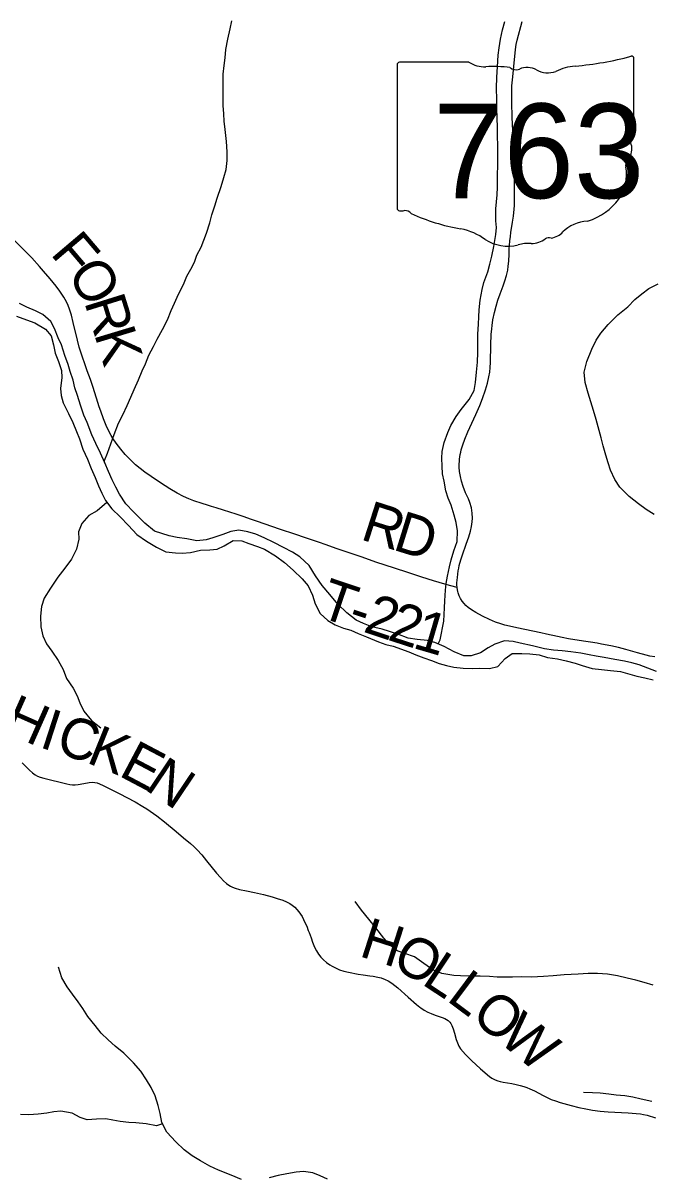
# Model space of a CAD drawing. Extents: x 1451455 to 1749751, y 218250 to 574981.
# Drawn here: x 1615939 to 1620554, y 285699 to 294178 of the extents above; entities that cross this region are included whole.
import ezdxf

# ---------------------------------------------------------------- set-up
doc = ezdxf.new("R2010")
doc.units = 0
for name, color, linetype in [('GM_X_County_Road', 7, 'Continuous'), ('GM_X_County_Road_Text', 7, 'Continuous'), ('GM_X_Minor_River', 7, 'Continuous'), ('GM_X_State_Location', 7, 'Continuous'), ('GM_X_State_Route', 7, 'Continuous'), ('GM_X_State_Shield', 7, 'Continuous'), ('GM_X_Township_Road', 7, 'Continuous'), ('GM_X_Township_Road_Text', 7, 'Continuous')]:
    doc.layers.add(name, color=color, linetype=linetype)

msp = doc.modelspace()

# ---------------------------------------------------------------- linework, layer by layer
at = {"layer": 'GM_X_County_Road'}
for points in [[(1615934, 288735.9), (1615986.9, 288682.1), (1616009, 288662.5), (1616027.5, 288649), (1616044.7, 288639.4), (1616066, 288630.9), (1616091.2, 288623.6), (1616260.1, 288582.5), (1616282.5, 288577.8), (1616302, 288575.7), (1616321.6, 288576.1), (1616344.4, 288578.3), (1616386.5, 288585.7), (1616425, 288592.2), (1616451.5, 288594), (1616467.6, 288593.1), (1616484.1, 288589.2), (1616502.1, 288582.4), (1616529.2, 288570.6), (1616646.1, 288510.8), (1616762.1, 288449.5), (1616819, 288417), (1616849.7, 288398), (1616874, 288381.4), (1616921.4, 288346.4), (1616977.9, 288301.9), (1617064.3, 288231.9), (1617119.6, 288186.2), (1617169.2, 288143.6), (1617193.3, 288121.4), (1617218.8, 288096), (1617252.1, 288059.8), (1617288, 288017.1), (1617361.5, 287924.8), (1617389.3, 287892.6), (1617412.1, 287869.2), (1617434.2, 287849.6), (1617452.4, 287836.3), (1617463.3, 287829.9), (1617477.9, 287822.8), (1617499.4, 287814.7), (1617531, 287806.2), (1617582.3, 287795.2), (1617639.9, 287782.7), (1617707, 287767.5), (1617770.3, 287750.5), (1617807.9, 287739.4), (1617848.4, 287725.8), (1617875.6, 287714.3), (1617898.8, 287702.2), (1617917.9, 287689.5), (1617935.5, 287674.7), (1617951.5, 287658.3), (1617966, 287640.7), (1617977.9, 287625.1), (1617989.7, 287605.6), (1618000.8, 287585.5), (1618013.2, 287558.8), (1618023.7, 287534.8), (1618035.5, 287504.2), (1618041.4, 287488.9), (1618055.7, 287448.8), (1618066.9, 287417.9), (1618082.2, 287381.7), (1618095.5, 287355.4), (1618110.9, 287330.2), (1618128.6, 287306.6), (1618146.4, 287287.3), (1618168.5, 287267.9), (1618193.3, 287250.5), (1618210.2, 287240.9), (1618230.1, 287231.3), (1618266.2, 287215.7), (1618297.2, 287205.3), (1618332.2, 287196.7), (1618403, 287183.1), (1618438.6, 287177.1), (1618487.3, 287170.2), (1618513.6, 287167.1), (1618546.1, 287161.5), (1618570.9, 287155.2), (1618601.3, 287143.2), (1618621.6, 287132.5), (1618649.5, 287115.4), (1618670.8, 287100), (1618693.7, 287081.4), (1618769.1, 287013.2), (1618831, 286959.4), (1618854.7, 286940.9)], [(1618854.7, 286940.9), (1618862.1, 286935.2), (1618886.7, 286918.9), (1618915.3, 286902.9), (1618939.3, 286892.3), (1618966.9, 286882), (1619020.1, 286864.3), (1619038.1, 286856.4), (1619052.3, 286848.9), (1619062.6, 286842.5), (1619070.9, 286835.1), (1619076.7, 286829.1), (1619082.2, 286821), (1619090.1, 286805.1), (1619099.8, 286780.7), (1619109, 286749), (1619122.5, 286701.6), (1619131.6, 286677.1), (1619142.8, 286653.4), (1619154.9, 286633.9), (1619191.3, 286591.8), (1619235.8, 286548.2), (1619302.2, 286485.4), (1619367.4, 286430.5), (1619385.1, 286417), (1619408.1, 286405.4), (1619428.5, 286397.6), (1619446.7, 286392.4), (1619468, 286388.5), (1619498.8, 286383.7), (1619530.8, 286378.4), (1619563.9, 286372), (1619593.9, 286364.2), (1619619.9, 286356.5), (1619641.6, 286349.1), (1619662.8, 286340.4), (1619698.3, 286323.6), (1619762.1, 286289.8), (1619821.2, 286261.6), (1619851.8, 286250), (1619886.2, 286239.5), (1619968.2, 286217.2), (1620024.8, 286202.6), (1620075.9, 286191.5), (1620124.3, 286183.2), (1620179.6, 286176.1), (1620238.4, 286171), (1620385.6, 286163), (1620444.5, 286158.4), (1620477, 286154.3), (1620499.5, 286150.2), (1620525.1, 286144.5), (1620588.2, 286126.4)]]:
    msp.add_lwpolyline(points, dxfattribs=at)
at = {"layer": 'GM_X_Minor_River'}
for points in [[(1616538.6, 290945.4), (1616537.8, 290961.1), (1616560.4, 291015), (1616608, 291152.6), (1616641, 291234.4), (1616673.7, 291296.1), (1616704.5, 291365.8), (1616731.2, 291425.6), (1616755.9, 291483.4), (1616786.7, 291553.2), (1616815.5, 291621), (1616838.1, 291672.8), (1616864.9, 291736.6), (1616897.6, 291798.3), (1616924.2, 291852.1), (1616965, 291923.7), (1617001.9, 291995.4), (1617026.7, 292063.2), (1617051.3, 292119), (1617082.1, 292184.8), (1617118.9, 292254.4), (1617143.6, 292316.2), (1617172.2, 292368), (1617198.9, 292419.8), (1617215.5, 292471.6), (1617248.1, 292529.4), (1617268.7, 292581.2), (1617287.3, 292633), (1617312.2, 292708.9), (1617326.9, 292768.8), (1617347.7, 292834.6), (1617366.3, 292890.5), (1617395.3, 292976.3), (1617416.1, 293042.1), (1617432.8, 293100), (1617439.5, 293168), (1617440.3, 293232.1), (1617435.1, 293308.2), (1617424.1, 293394.4), (1617416.8, 293456.6), (1617415.4, 293510.6), (1617410.1, 293572.8), (1617408.8, 293630.8), (1617409.4, 293684.9), (1617410.1, 293745), (1617410.7, 293803), (1617417.5, 293867), (1617424.1, 293923), (1617430.8, 293983), (1617443.7, 294060.9), (1617462.6, 294134.8), (1617473.3, 294194.7)], [(1618991.2, 289611.1), (1619005, 289642.4), (1619030.6, 289778.3), (1619033.1, 289828.3), (1619037.7, 289878.3), (1619040.2, 289928.4), (1619045.1, 290006.4), (1619047.7, 290056.5), (1619058.3, 290110.4), (1619073.1, 290178.4), (1619085.7, 290230.3), (1619106.4, 290296.2), (1619129.2, 290366), (1619132.1, 290444.1), (1619122.8, 290504.3), (1619107.4, 290558.5), (1619086.2, 290632.8), (1619062.8, 290683.2), (1619047.4, 290737.4), (1619034.2, 290807.6), (1619022.8, 290861.8), (1619019.4, 290919.9), (1619018.1, 290978), (1619020.6, 291028.1), (1619033.4, 291094), (1619060.2, 291165.8), (1619082.8, 291217.6), (1619121.6, 291283.3), (1619158.2, 291335), (1619219.1, 291410.4), (1619255.9, 291476.1), (1619264.6, 291534), (1619271.4, 291610), (1619278.3, 291684.1), (1619281.1, 291754.1), (1619282.6, 291890.3), (1619285.4, 291962.3), (1619288.1, 292018.4), (1619290.6, 292068.4), (1619299.4, 292140.4), (1619312.3, 292218.4), (1619324.9, 292270.3), (1619355.8, 292348), (1619370.5, 292403.9), (1619385.2, 292463.8), (1619400, 292533.8), (1619415, 292623.7), (1619419.6, 292673.7), (1619414.2, 292723.8), (1619413.1, 292812), (1619424.3, 292915.9), (1619427, 292972), (1619429.8, 293220.2), (1619428.5, 293282.3), (1619427.2, 293342.4), (1619425.9, 293408.5), (1619424.8, 293484.6), (1619421.5, 293546.7), (1619422.3, 293616.7), (1619419.2, 293698.9), (1619420.2, 293780.9), (1619425, 293855), (1619432, 293941), (1619438.6, 293997), (1619449.4, 294060.9), (1619462.2, 294128.8), (1619478.9, 294190.7)], [(1620576.7, 290564.4), (1620519.1, 290601.1), (1620461.5, 290641.8), (1620394, 290696.6), (1620324.7, 290763.4), (1620289.4, 290821.9), (1620256.1, 290890.3), (1620238.7, 290944.6), (1620221.3, 291000.9), (1620202.1, 291069.2), (1620188.7, 291127.4), (1620173.3, 291181.6), (1620152.2, 291262), (1620131, 291328.3), (1620092.4, 291456.9), (1620071.2, 291535.2), (1620064.1, 291609.4), (1620083, 291689.2), (1620120, 291779), (1620150.8, 291846.7), (1620185.4, 291898.4), (1620240.2, 291961.9), (1620311.1, 292031.2), (1620383.8, 292090.4), (1620436.4, 292143.9), (1620487, 292185.4), (1620539.4, 292224.9), (1620605.9, 292260.2)], [(1620593.7, 289408.7), (1620531.9, 289433.4), (1620468.1, 289458.1), (1620412.2, 289472.8), (1620358.3, 289485.3), (1620288.4, 289498.1), (1620210.5, 289513), (1620150.6, 289521.7), (1620098.7, 289532.3), (1620038.7, 289542.9), (1619964.8, 289553.8), (1619900.8, 289560.5), (1619836.8, 289565.2), (1619770.9, 289575.9), (1619683, 289596.9), (1619593.2, 289617.9), (1619541.3, 289628.5), (1619477.3, 289635.2), (1619407, 289609.9), (1619356.6, 289582.5), (1619302.2, 289547), (1619231.8, 289523.7), (1619179.8, 289524.3), (1619108.1, 289553.1), (1619034.5, 289592), (1618964.7, 289622.8), (1618912.9, 289637.4), (1618834.9, 289644.2), (1618768.9, 289653), (1618693.2, 289683.8), (1618633.4, 289702.5), (1618579.5, 289719.1), (1618501.7, 289738), (1618441.9, 289762.7), (1618388.1, 289787.3), (1618318.7, 289840.2), (1618253.3, 289903), (1618194.1, 289975.7), (1618136.8, 290042.4), (1618089.5, 290113), (1618042.3, 290187.6), (1617973, 290252.5), (1617919.4, 290287.1), (1617853.7, 290319.9), (1617782.1, 290358.7), (1617712.4, 290391.5), (1617650.6, 290418.2), (1617590.8, 290436.9), (1617524.8, 290447.7), (1617466.7, 290438.3), (1617408.4, 290416.9), (1617334.1, 290391.7), (1617283.9, 290378.2), (1617217.7, 290370.9), (1617143.8, 290383.7), (1617071.9, 290394.5), (1617014, 290407.2), (1616958.1, 290423.8), (1616906.3, 290440.4), (1616834.9, 290499.3), (1616751.7, 290582.3), (1616694.4, 290643), (1616649.1, 290713.6), (1616621.7, 290764), (1616594.3, 290818.3), (1616566.9, 290878.7), (1616539.6, 290943.1), (1616508.4, 291013.5), (1616473.2, 291086), (1616445.9, 291148.4), (1616410.9, 291240.9), (1616385.5, 291295.2), (1616362.3, 291367.6), (1616339, 291437.9), (1616319.7, 291494.2), (1616308.3, 291552.4), (1616285, 291614.7), (1616271.6, 291667), (1616246.3, 291733.3), (1616221.2, 291811.7), (1616197.7, 291864), (1616170.5, 291932.4), (1616143, 291982.8), (1616085.6, 292035.5), (1616029.8, 292062.1), (1615966.1, 292088.8), (1615914.4, 292115.4)], [(1615891.3, 292021.6), (1615965, 291994.7), (1616026.8, 291974), (1616104.4, 291927.1), (1616145.8, 291876.6), (1616163.1, 291810.3), (1616174.4, 291750.1), (1616199.8, 291689.8), (1616221, 291623.5), (1616224.5, 291571.3), (1616215.5, 291491.3), (1616219, 291439.2), (1616234.4, 291385), (1616273.5, 291306.5), (1616304.8, 291240), (1616332, 291173.6), (1616353.5, 291121.3), (1616378.6, 291045), (1616411.8, 290970.5), (1616441.1, 290902.1), (1616470.3, 290835.7), (1616493.7, 290773.4), (1616517.1, 290721), (1616544.5, 290666.7), (1616591.8, 290604.1), (1616653.3, 290547.3), (1616714.6, 290482.6), (1616775.9, 290415.8), (1616845.4, 290367), (1616919, 290324.1), (1616988.6, 290289.3), (1617058.6, 290280.5), (1617108.6, 290280), (1617170.7, 290285.3), (1617243, 290300.5), (1617311, 290303.8), (1617365.2, 290309.2), (1617417.5, 290332.7), (1617484, 290372), (1617548, 290369.3), (1617599.8, 290350.7), (1617661.6, 290328), (1617713.4, 290309.4), (1617795, 290260.5), (1617860.5, 290211.7), (1617923.9, 290154.9), (1617991.2, 290090.1), (1618034.7, 290039.5), (1618065.9, 289971.1), (1618085.2, 289906.8), (1618122.4, 289836.3), (1618179.9, 289783.6), (1618233.6, 289751), (1618293.4, 289728.3), (1618347.2, 289711.7), (1618403, 289689), (1618462.8, 289664.3), (1618550.4, 289627.3), (1618604.3, 289606.7), (1618658.2, 289594.1), (1618773.8, 289552.8), (1618825.6, 289532.2), (1618885.4, 289509.5), (1618941.2, 289488.9), (1618997, 289468.2), (1619050.9, 289453.6), (1619104.8, 289441), (1619172.8, 289434.3), (1619238.8, 289431.5), (1619294.9, 289432.9), (1619366.9, 289432.1), (1619429.1, 289445.5), (1619481.8, 289505), (1619534.3, 289540.5), (1619604.4, 289541.7), (1619664.4, 289539), (1619732.3, 289530.3), (1619794.2, 289511.6), (1619866.1, 289500.8), (1619930, 289488), (1619995.9, 289469.3), (1620047.7, 289452.7), (1620121.6, 289431.9), (1620189.5, 289423.1), (1620255.5, 289416.4), (1620329.4, 289407.6), (1620381.3, 289395), (1620449.2, 289374.2), (1620509.1, 289361.5), (1620569, 289346.8)], [(1616555.4, 290652.2), (1616483.6, 290591.2), (1616423.2, 290555.8), (1616372.5, 290498.3), (1616347.7, 290436.5), (1616349.1, 290382.4), (1616332.3, 290308.5), (1616295.4, 290234.8), (1616246.7, 290169.2), (1616193.9, 290101.7), (1616140.9, 290022.2), (1616094, 289948.6), (1616075.3, 289886.7), (1616068.5, 289816.7), (1616069.6, 289736.6), (1616084.9, 289672.3), (1616112.3, 289611.9), (1616151.7, 289557.4), (1616197, 289490.8), (1616234.3, 289424.3), (1616257.5, 289358), (1616308.8, 289287.3), (1616336.2, 289231), (1616355.6, 289178.7), (1616386.9, 289116.2), (1616442.2, 289049.5), (1616511.7, 288994.7)], [(1620569.7, 287101.7), (1620503.9, 287122.4), (1620444, 287139.1), (1620380.1, 287153.8), (1620308.3, 287170.6), (1620234.4, 287183.5), (1620160.3, 287188.3), (1620092.3, 287187), (1620020.2, 287183.8), (1619916, 287178.9), (1619835.9, 287169.8), (1619763.8, 287164.6), (1619675.6, 287161.5), (1619601.6, 287162.3), (1619535.5, 287161.1), (1619485.5, 287159.6), (1619423.4, 287160.3), (1619367.4, 287164.9), (1619299.4, 287167.7), (1619225.4, 287168.5), (1619155.3, 287171.2), (1619105.3, 287173.8), (1619017.4, 287186.8), (1618951.6, 287213.5), (1618884.1, 287260.3), (1618816.6, 287311.1), (1618744.8, 287334), (1618689, 287354.6), (1618635.4, 287397.2), (1618592, 287447.8), (1618532.8, 287522.5), (1618481.5, 287587.2), (1618426.2, 287653.9), (1618380.8, 287716.5)], [(1617545.2, 285672.6), (1617469.5, 285703.5), (1617375.8, 285740.5), (1617312.1, 285771.3), (1617244.5, 285810), (1617182.8, 285846.8), (1617123.3, 285889.5), (1617061.9, 285948.3), (1616996.7, 286021.1), (1616959.4, 286091.6), (1616948.2, 286157.8), (1616932.8, 286216), (1616909.6, 286288.4), (1616880.2, 286348.8), (1616846.8, 286405.3), (1616805.5, 286469.8), (1616750.2, 286530.5), (1616678.9, 286601.4), (1616617.4, 286652.1), (1616563.9, 286698.8), (1616514.4, 286749.4), (1616469, 286804), (1616415.7, 286870.7), (1616378.3, 286929.1), (1616344.9, 286979.6), (1616303.5, 287036.1), (1616264.1, 287090.6), (1616224.8, 287155.1), (1616199.6, 287233.5)], [(1620560.1, 286246.6), (1620482.2, 286263.4), (1620420.3, 286278.1), (1620362.4, 286286.8), (1620298.4, 286293.5), (1620244.4, 286300.1), (1620180.5, 286306.8), (1620124.4, 286309.4), (1620058.4, 286312.1)], [(1616964.2, 286082.6), (1616921.1, 286066), (1616843.2, 286082.8), (1616769.2, 286089.6), (1616717.2, 286092.2), (1616653.3, 286098.9), (1616599.3, 286109.5), (1616547.4, 286118.1), (1616479.3, 286116.8), (1616411.2, 286111.6), (1616359.3, 286128.2), (1616299.7, 286160.9), (1616217.8, 286175.8), (1616165.7, 286170.3), (1616113.5, 286160.9), (1616051.4, 286153.6), (1615981.3, 286148.3), (1615921.2, 286151)], [(1618175.7, 285675.7), (1618124, 285700.3), (1618070.2, 285720.9), (1618000.2, 285731.7), (1617946.1, 285726.3), (1617877.9, 285715), (1617813.7, 285701.7), (1617747.5, 285684.4)]]:
    msp.add_lwpolyline(points, dxfattribs=at)
at = {"layer": 'GM_X_State_Route'}
msp.add_lwpolyline([(1620582.1, 289515.8), (1620546, 289521.7), (1620518.2, 289528.7), (1620455.3, 289546.3), (1620369.7, 289569.8), (1620315.9, 289584.5), (1620258.1, 289597.3), (1620190.4, 289610.8), (1620158, 289616.1), (1620109.5, 289623.9), (1620057.7, 289632.3), (1619947.7, 289650.3), (1619902.6, 289658.6), (1619867.3, 289665.5), (1619787.4, 289683.6), (1619745.8, 289692.9), (1619684.9, 289706.1), (1619569.1, 289729.8), (1619514.7, 289741.5), (1619480, 289750.4), (1619451.8, 289758.5), (1619411.9, 289772.4), (1619366.9, 289791.5), (1619317, 289815.9), (1619268, 289842.2), (1619234.7, 289862.4), (1619211.2, 289879.6), (1619194.4, 289894.5), (1619181.2, 289908.5), (1619167.3, 289926.2), (1619155.3, 289945.1), (1619145.2, 289965.2), (1619137.5, 289986.4), (1619134.2, 289997.5), (1619131.4, 290009.4), (1619128.6, 290027.7), (1619127.4, 290045.7), (1619128, 290060.6), (1619131.1, 290099.6), (1619137.4, 290148.1), (1619141.3, 290168.3), (1619145.4, 290189.6), (1619156.1, 290230.5), (1619168.2, 290267.7), (1619196.6, 290344.5), (1619216.2, 290400.4), (1619227.9, 290441.7), (1619234.8, 290474.1), (1619239.8, 290510.2), (1619241.5, 290536.6), (1619240.4, 290573.2), (1619238, 290592.5), (1619234.3, 290612.7), (1619223.4, 290650.8), (1619212.3, 290678.3), (1619192.1, 290723.3), (1619174.1, 290768.6), (1619161.5, 290808.9), (1619153.5, 290843.7), (1619148.1, 290878.9), (1619145.5, 290911.2), (1619145.3, 290937.1), (1619145.8, 290952.8), (1619147.1, 290969.4), (1619149.7, 290988.9), (1619152.1, 291004.8), (1619155.5, 291022.4), (1619159.8, 291039.6), (1619170.8, 291077.1), (1619185.4, 291116.9), (1619208.2, 291171), (1619267.6, 291299), (1619296.1, 291365.5), (1619316.2, 291417.7), (1619337.4, 291480), (1619352.2, 291530.6), (1619362.9, 291575.5), (1619369.3, 291611.3), (1619373.3, 291644.1), (1619375.6, 291680.4), (1619378.3, 291811.7), (1619380.8, 291886.4), (1619383.6, 291930.4), (1619386.4, 291953.5), (1619392.7, 291995.1), (1619403.7, 292049.3), (1619415.5, 292096.8), (1619428.7, 292140.1), (1619444.9, 292185.9), (1619467.8, 292246.4), (1619480.8, 292283.3), (1619491.6, 292321.5), (1619501.2, 292360.2), (1619505.6, 292389.7), (1619508.5, 292425.9), (1619510.9, 292478.2), (1619513, 292517.2), (1619514.8, 292543.2), (1619517.1, 292575.7), (1619520.8, 292608), (1619524.7, 292637.1), (1619537.5, 292714.8), (1619543.8, 292757.2), (1619548.7, 292809.6), (1619550.3, 292836), (1619550.9, 292898.4), (1619550.6, 292973.9), (1619550.2, 293059), (1619550.3, 293163.9), (1619548.7, 293236.1), (1619539.9, 293386.7), (1619535, 293484.8), (1619531.9, 293593), (1619530.9, 293671.5), (1619532.4, 293717.2), (1619537.8, 293782.4), (1619545.1, 293857.5), (1619557.7, 293984.5), (1619563.8, 294019.8), (1619570.9, 294051.6), (1619608.1, 294190.8)], dxfattribs=at)
at = {"layer": 'GM_X_State_Shield'}
for p, q in [((1620429.2, 293363.8), (1620429.2, 293916.6)), ((1618689, 293872.2), (1618689, 292815.6)), ((1619215.8, 293890.4), (1618706.2, 293890.4)), ((1620429.1, 293364), (1620429.2, 293363.8))]:
    msp.add_line(p, q, dxfattribs=at)
for centre, major_axis, start_param, end_param in [((1619809.4, 295330.9), (1845.5, 0), 4.814394, 5.042369), ((1620409.9, 293918.8), (19.4, 0), 6.141152, 7.989035), ((1618709, 293874.4), (20.2, 0), 1.712693, 3.28349), ((1619337.2, 294013), (195.5, 0), 4.042523, 4.731795), ((1619402, 293297.2), (702, 0), 1.404758, 1.657858), ((1619561.4, 293879.9), (56.4, 0), 3.836095, 5.185415), ((1619644.2, 293757.8), (117.3, 0), 0.950623, 2.079405), ((1619795.6, 293925.3), (141.1, 0), 4.081561, 5.145723), ((1620044.8, 293567.6), (371.3, 0), 1.699011, 2.107814), ((1620424.8, 293323.2), (30, 0), 1.883978, 3.671073), ((1620234, 293253.4), (180, 0), 5.934695, 6.695948), ((1620408.6, 293361.7), (20.7, 0), 5.05454, 6.418171), ((1620498.7, 293132.5), (130.9, 0), 2.387724, 3.262537), ((1619912.7, 293062.2), (461.6, 0), 5.101752, 6.440018), ((1618709.2, 292813.2), (20.3, 0), 3.00124, 4.508301), ((1618712.2, 292921.3), (155.2, 0), 4.665946, 4.897461), ((1618744, 292754.6), (56, 0), 0.519207, 1.627899), ((1619450.6, 293703.9), (1332.7, 0), 4.195997, 4.488961), ((1620107.4, 292518.9), (252.8, 0), 1.647645, 2.488434), ((1619053.3, 292340.9), (417, 0), 0.823519, 1.323587), ((1619787.1, 292713.1), (149.1, 0), 4.937069, 5.64225), ((1619504.3, 292749.4), (264.6, 0), 4.026481, 4.996735), ((1619657.1, 292384), (217.4, 0), 1.495662, 1.94098), ((1619676.5, 292670.2), (141, 0), 4.691044, 5.507374), ((1619804, 292567.9), (39.7, 0), 1.147584, 2.315152)]:
    msp.add_ellipse(centre, major_axis=major_axis, ratio=0.8, start_param=start_param, end_param=end_param, dxfattribs=at)
at = {"layer": 'GM_X_Township_Road'}
msp.add_lwpolyline([(1619128.6, 290027.7), (1619083.2, 290038.8), (1619038.4, 290050.5), (1618957, 290075.8), (1618869.4, 290103.2), (1618766.3, 290136.2), (1618669.7, 290167.9), (1618533, 290214.2), (1618430.6, 290249.2), (1618322.1, 290286.8), (1618241.5, 290314.7), (1618167.1, 290340.2), (1618111.2, 290359.2), (1618074, 290372), (1618014.8, 290391.4), (1617937.2, 290417.7), (1617831.8, 290454.1), (1617655, 290514.7), (1617611.6, 290529.8), (1617565.3, 290546.2), (1617506.2, 290565.9), (1617412.6, 290595.3), (1617359.6, 290612.3), (1617325.2, 290623.2), (1617293.9, 290633), (1617256.2, 290644.1), (1617193.9, 290664.1), (1617157.2, 290677.9), (1617118.4, 290695.6), (1617072.4, 290720.7), (1617018.6, 290752.2), (1616949.6, 290796.6), (1616881.5, 290842.4), (1616835.5, 290873.9), (1616798.8, 290901.5), (1616766, 290928.7), (1616730.5, 290962.7), (1616689.9, 291005.6), (1616658, 291043.1), (1616623.8, 291087.2), (1616601.6, 291119.6), (1616586.3, 291144.8), (1616569.2, 291176.6), (1616549.9, 291218.2), (1616530.4, 291266.9), (1616511.2, 291322.6), (1616499.7, 291356.7), (1616479.9, 291419.2), (1616451.1, 291506.2), (1616434.1, 291555.8), (1616411.3, 291620.8), (1616395.8, 291664), (1616372.9, 291728.9), (1616352.4, 291794.6), (1616339.1, 291845.4), (1616308.8, 291976.4), (1616294.9, 292030.3), (1616281.2, 292074.2), (1616270.5, 292101.6), (1616257.8, 292128.3), (1616238.3, 292162.4), (1616209.5, 292206.2), (1616182.3, 292243.1), (1616139.1, 292296.6), (1616090.1, 292353.8), (1616059.8, 292388.3), (1616002.8, 292451.7), (1615952.8, 292503.8), (1615857.4, 292598.6)], dxfattribs=at)

# ---------------------------------------------------------------- texts
at = {"layer": 'GM_X_County_Road_Text'}
for s, rotation, p in [('H', 336.09378, (1615777, 288973.6)), ('I', 342.07713, (1616050.3, 288854.4)), ('C', 341.90323, (1616167.3, 288816.6)), ('K', 338.00277, (1616396.4, 288741.9)), ('E', 332.12769, (1616633.8, 288646.4)), ('N', 326.03968, (1616824.9, 288545.9)), ('H', 342.18768, (1618400.6, 287318.1)), ('O', 330.00368, (1618636.5, 287244.2)), ('L', 326.42583, (1618861, 287114.8)), ('L', 323.20382, (1619044.3, 286993.3)), ('O', 320.36933, (1619220.9, 286861.3)), ('W', 320.36624, (1619424.2, 286692.9))]:
    msp.add_text(s, height=300, rotation=rotation, dxfattribs=at).set_placement(p)
at = {"layer": 'GM_X_State_Location'}
for s in ['s', 'r']:
    msp.add_text(s, height=1, dxfattribs=at).set_placement((1619539.6, 293273.6))
msp.add_text('763', height=1, rotation=0.00001, dxfattribs=at).set_placement((1619186.6, 293200.9))
at = {"layer": 'GM_X_State_Shield'}
msp.add_text('763', height=696.1, dxfattribs=at).set_placement((1618952.7, 292890.1))
at = {"layer": 'GM_X_Township_Road_Text'}
for s, rotation, p in [('F', 310.34671, (1616134.1, 292480.4)), ('O', 301.31612, (1616257.8, 292336.3)), ('R', 287.29815, (1616387.1, 292128.4)), ('K', 286.83812, (1616460.1, 291893.7)), ('R', 342.18218, (1618410.2, 290383.7)), ('D', 342.76868, (1618648, 290307.3)), ('T', 341.37193, (1618100.6, 289815.2)), ('2', 341.54991, (1618431, 289703.9)), ('-', 341.4105, (1618313.5, 289743.4)), ('2', 342.09742, (1618609.3, 289644.4)), ('1', 343.69658, (1618793.9, 289584.9))]:
    msp.add_text(s, height=300, rotation=rotation, dxfattribs=at).set_placement(p)

doc.saveas('drawing.dxf')
